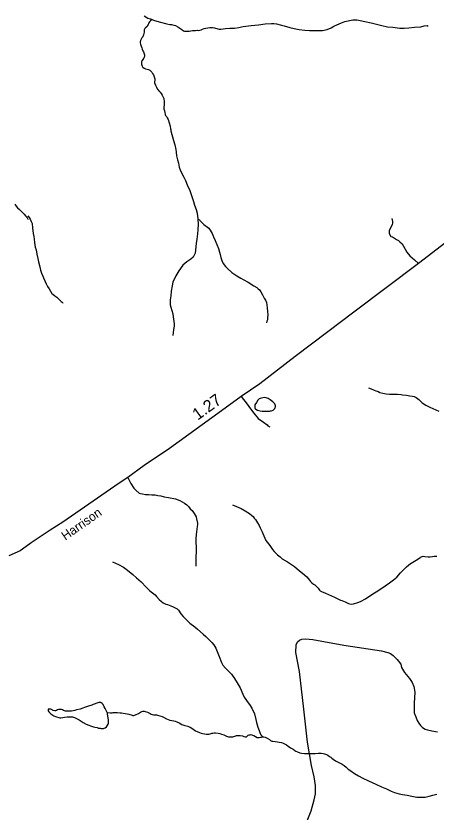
# Model space of a CAD drawing. Extents: x 2220236 to 2384410, y 720751 to 894131.
# Drawn here: x 2295173 to 2299603, y 871751 to 880140 of the extents above; entities that cross this region are included whole.
import ezdxf

# ---------------------------------------------------------------- set-up
doc = ezdxf.new("R2010")
doc.units = 0
for name, color, linetype in [('Exist Hydrographic Creek Single Shore', 7, 'Continuous'), ('Exist Hydrographic Misc Water Feature', 7, 'Continuous'), ('Exist Hydrographic Pond Under 1500 Sq Ft', 7, 'Continuous'), ('Exist Road Non-System Type 51', 7, 'Continuous'), ('Exist Road Secondary Mileage Hundredths English Label', 7, 'Continuous'), ('Exist Road Secondary Type 51 Attributed', 7, 'Continuous'), ('Exist Road Secondary Type 51 Label', 7, 'Continuous')]:
    doc.layers.add(name, color=color, linetype=linetype)

msp = doc.modelspace()

# ---------------------------------------------------------------- linework, layer by layer
at = {"layer": 'Exist Hydrographic Creek Single Shore'}
for points in [[(2296192.8, 874388.2), (2296252.8, 874360.3), (2296306.2, 874329.6), (2296348.9, 874300.2), (2296406.8, 874254.1), (2296444.8, 874220.5), (2296492.7, 874178), (2296546.9, 874120.4), (2296584.9, 874082.6), (2296640.8, 874040.6), (2296656.8, 874020.7), (2296682.9, 873990.6), (2296708.8, 873967.8), (2296726.9, 873956.3), (2296752.9, 873942.6), (2296770.7, 873936.7), (2296804.9, 873922.5), (2296829.6, 873912.1), (2296850.8, 873902.4), (2296871.6, 873892.4), (2296881.7, 873883.9), (2296887, 873878.3), (2296910.9, 873840.8), (2296937, 873810.7), (2296968.9, 873778.4), (2297006.9, 873740.5), (2297058.9, 873700.9), (2297086.9, 873678.2), (2297146.8, 873626.4), (2297174.9, 873600.6), (2297206.9, 873570.7), (2297238.9, 873538.4), (2297260.9, 873512.1), (2297281, 873476.1), (2297303, 873424.3), (2297314.8, 873388.8), (2297338.9, 873328.2), (2297352.9, 873300.1), (2297381, 873266.9), (2297407.1, 873242.3), (2297444.9, 873202.1), (2297476.9, 873158.4), (2297505, 873112.7), (2297539, 873060.7), (2297567, 872992.2), (2297581, 872962.4), (2297597, 872938.4), (2297612.9, 872916), (2297634.9, 872882.5), (2297659.1, 872844.1), (2297686.9, 872784.6), (2297703, 872724.5), (2297708.3, 872694.3), (2297715.1, 872669.9), (2297723.6, 872646.5), (2297737.3, 872611), (2297745.6, 872588.4), (2297756.6, 872565), (2297766.3, 872553.2), (2297778.1, 872542.1)], [(2297778.1, 872542.1), (2297787.7, 872541.7), (2297800.9, 872538.2), (2297822.5, 872528.3), (2297845.1, 872514.6), (2297858.9, 872504.4), (2297871.8, 872498.3), (2297881, 872496.3), (2297907, 872492.5), (2297931.1, 872490.1), (2297948, 872487.6), (2297971.8, 872482.8), (2297989.1, 872476.1), (2298005, 872468.5), (2298025, 872458.8), (2298045, 872446.4), (2298069.1, 872428.6), (2298095, 872412.4), (2298114.1, 872399.2), (2298125, 872392.2), (2298143.2, 872384), (2298165.2, 872374.3), (2298185.1, 872370.1), (2298215.8, 872368.9), (2298273.1, 872366.3), (2298327.1, 872368.5), (2298359.2, 872370.6), (2298371.9, 872371.9), (2298393, 872371.2), (2298411.1, 872368.7), (2298425.1, 872364.3), (2298447.2, 872356.2), (2298463.1, 872348.7), (2298480.6, 872337.2), (2298493.2, 872328.5), (2298505.2, 872318.4), (2298519.1, 872306.7), (2298541.1, 872292), (2298585.2, 872270), (2298611.2, 872256.3), (2298633.3, 872240), (2298655.1, 872224.5), (2298677.1, 872204), (2298703.2, 872184.6), (2298741.3, 872158.2), (2298785.1, 872132.2), (2298829.3, 872108.6), (2298891.3, 872080.7), (2298969.2, 872044.5), (2299029.2, 872016.5), (2299081.3, 871994.1), (2299129.2, 871972.2), (2299163.2, 871958), (2299213.2, 871944.5), (2299249.4, 871936.1), (2299299.3, 871928.4), (2299347.3, 871918.2), (2299401.4, 871908), (2299423.2, 871906.5), (2299453.5, 871906.1), (2299488.2, 871907.5), (2299531.4, 871918.3), (2299569.4, 871928.1), (2299610.7, 871940.4)]]:
    msp.add_lwpolyline(points, dxfattribs=at)
at = {"layer": 'Exist Hydrographic Misc Water Feature'}
for points in [[(2296608.7, 880100.6), (2296590.9, 880086.6), (2296581.5, 880077.2), (2296573.6, 880065.5), (2296569.7, 880058), (2296565.7, 880048), (2296561.7, 880038), (2296555.7, 880027.8), (2296551.7, 880023.6), (2296539.7, 880013.3), (2296531.8, 880005.6), (2296527.8, 879999.6), (2296524.9, 879992.1), (2296523.7, 879983.8), (2296523.9, 879969.8), (2296521.7, 879953.4), (2296519.7, 879939.5), (2296515.7, 879928.5), (2296509.7, 879919.2), (2296500, 879907.4), (2296492.5, 879894.7), (2296485.7, 879879.6), (2296481.8, 879864.1), (2296481.7, 879855.9), (2296485.7, 879841.2), (2296493.6, 879819.3), (2296499.7, 879803.2), (2296505.7, 879787.8), (2296511.7, 879773.3), (2296517.7, 879759.7), (2296523.8, 879741.8), (2296527.7, 879729.7), (2296528.1, 879724.7), (2296528.1, 879719.9), (2296527, 879711.7), (2296526, 879706.6), (2296522.5, 879695.9), (2296519.7, 879691.6), (2296511.7, 879681.4), (2296503.7, 879671.3), (2296501.5, 879667), (2296500.4, 879664.6), (2296497.7, 879655.4), (2296496.7, 879650.4), (2296496.3, 879645.6), (2296497.7, 879631.6), (2296500.2, 879619.3), (2296503.8, 879609.7), (2296506.3, 879604), (2296509.6, 879599.3), (2296523.7, 879589.3), (2296539.8, 879581.7), (2296557.8, 879577.5), (2296569.7, 879573.8), (2296585, 879567), (2296595.7, 879559.2), (2296605.8, 879547.4), (2296613.8, 879533.8), (2296621.8, 879519.3), (2296631.7, 879497.7), (2296637.8, 879475.7), (2296638.1, 879463.3), (2296635.7, 879443.6), (2296635.6, 879436.2), (2296643.7, 879409.5), (2296653.7, 879389.3), (2296661.8, 879371.7), (2296679.7, 879351), (2296693.8, 879337.8), (2296703.8, 879323.4), (2296715.8, 879305.8), (2296721.8, 879291.3), (2296731.9, 879269.5), (2296733.8, 879265.6), (2296737.7, 879239.3), (2296737.7, 879209.1), (2296733.8, 879169.5), (2296733.9, 879161.3), (2296737.8, 879139.3), (2296741.9, 879123), (2296746.7, 879101.8), (2296751.8, 879091.4), (2296759.9, 879079.6), (2296767.8, 879067.5), (2296778.2, 879046.5), (2296789.8, 879011.8), (2296797.8, 878977.7), (2296803.8, 878949.1), (2296805.9, 878937.8), (2296807.8, 878929.7)], [(2296525.7, 880139.8), (2296563.8, 880117.5), (2296587.8, 880109.5), (2296608.7, 880100.6)], [(2296608.7, 880100.6), (2296623.8, 880093.8), (2296681.8, 880075.8), (2296763.7, 880057.7), (2296794.8, 880050.8), (2296811.9, 880049.9), (2296839.6, 880043.6), (2296855.8, 880037.7), (2296879.9, 880025.5), (2296899.9, 880011.7), (2296921.8, 879995.4), (2296939.9, 879983.7), (2296951, 879979.2), (2296961.9, 879978), (2296981.9, 879978), (2296997.9, 879979.5), (2297016, 879981.8), (2297036.4, 879985.3), (2297049.8, 879985.8), (2297066, 879987.3), (2297083.9, 879988), (2297095, 879986.9), (2297111.5, 879988.3), (2297126.4, 879992.2), (2297141.9, 879999.4), (2297158, 880005.9), (2297176, 880011.4), (2297198, 880015.7), (2297218, 880017.3), (2297244.4, 880017.6), (2297266, 880013.5), (2297303.2, 880003.6), (2297317.3, 880001.6), (2297335.1, 880001.5), (2297382.1, 880007.6), (2297428, 880009.5), (2297475.9, 880011.5), (2297524.1, 880017.5), (2297552.1, 880023.6), (2297570.3, 880027.6)], [(2297570.3, 880027.6), (2297652, 880039.9), (2297732.2, 880047.4), (2297800, 880056), (2297866.1, 880059.5), (2297894.1, 880059.9), (2297920.1, 880055.9), (2297974.2, 880043.3), (2298002.2, 880033.9), (2298060.3, 880017.3), (2298108.2, 880005.4), (2298158.2, 879997.7), (2298220.3, 879989.4), (2298270.2, 879987.4), (2298314.2, 879987.7), (2298354.3, 879985.9), (2298404.4, 879985.5), (2298454.3, 879997.4), (2298496.4, 880015.5), (2298524.3, 880031.5), (2298558.4, 880045.9), (2298606.3, 880066.1), (2298642.4, 880079.7), (2298724.5, 880097.9), (2298768.4, 880099.7), (2298802.4, 880092.1), (2298850.4, 880081.7), (2298918.4, 880067.3), (2298976.5, 880051.6), (2299030.6, 880039.8), (2299090.6, 880025.9), (2299146.7, 880020), (2299220.5, 880010), (2299266.5, 880009.3), (2299314.5, 880015.5), (2299374.6, 880019.5), (2299442.5, 880025.7), (2299476.7, 880036.1), (2299508.6, 880039.8), (2299518.7, 880032.1)], [(2296807.8, 878929.7), (2296833.8, 878827.3), (2296849.7, 878781.1), (2296859.8, 878731.5), (2296861.8, 878705.4), (2296865.7, 878663.7), (2296875.8, 878623.1), (2296885.9, 878587.3), (2296895.7, 878547.5), (2296905.7, 878519.3), (2296923.7, 878479), (2296943.9, 878441.2), (2296961.8, 878405), (2296979.8, 878361.5), (2297005.9, 878300.9), (2297027.9, 878237), (2297045.9, 878182.9), (2297055.8, 878147.1), (2297071.9, 878101), (2297083.7, 878061.4), (2297091.9, 878003.3), (2297091.9, 877997.7)], [(2295160.4, 878156.4), (2295176.4, 878136.4), (2295190.8, 878119.1), (2295209.1, 878100.6), (2295237.4, 878071.2), (2295259.2, 878049.4), (2295275.3, 878033.7), (2295285.6, 878023.6), (2295291.9, 878011), (2295297.5, 877999.4), (2295299.4, 877996.1)], [(2295299.6, 878031.7), (2295311.2, 878017.3), (2295323.4, 877999), (2295333.2, 877973.2), (2295343.3, 877951.4), (2295349.3, 877904.9), (2295351.4, 877877.1), (2295353.2, 877846.8), (2295363.3, 877815.2), (2295365.3, 877787.3), (2295369.3, 877753), (2295371.3, 877729.3), (2295377.3, 877703.3), (2295385.2, 877676.6), (2295393.3, 877630.9), (2295403.2, 877584.5), (2295411.3, 877548.9), (2295425.4, 877496.8), (2295433.3, 877461.1), (2295443.2, 877428.7), (2295455.2, 877398.8), (2295463.3, 877378.7), (2295477.3, 877348.9), (2295493.4, 877316.7), (2295507.3, 877286.9), (2295523.2, 877262.9), (2295537.2, 877238.9), (2295551.4, 877216.5), (2295563.4, 877207.1), (2295583.4, 877190.8), (2295603.3, 877175.2), (2295621.4, 877157.1), (2295637.4, 877143), (2295651.3, 877131.1), (2295661.5, 877122.5), (2295667.3, 877117), (2295669.3, 877117.1)], [(2297091.9, 877997.7), (2297093.9, 877945.2), (2297091.8, 877885.3), (2297087.9, 877843.3), (2297081.9, 877788.8), (2297074.1, 877740.9), (2297069.8, 877708.7), (2297065.7, 877670.9), (2297061.8, 877641.2), (2297053.9, 877618.6), (2297040.3, 877599.3), (2297015.8, 877576.8), (2296976.1, 877549), (2296933.8, 877512.9), (2296889.7, 877455.2), (2296859.5, 877400.6), (2296828.7, 877333.7), (2296819.8, 877297.3), (2296809.7, 877241.1), (2296805.7, 877190.9), (2296799.7, 877147), (2296799.8, 877126.6), (2296799.7, 877119.2), (2296799.8, 877097), (2296805.6, 877071), (2296815.6, 877037), (2296825.8, 876998.8), (2296831.6, 876968.7), (2296837.7, 876918.9), (2296841.7, 876894.4), (2296839.7, 876868.9), (2296833.7, 876835.1), (2296829.7, 876800.5), (2296825.8, 876774.7), (2296825.8, 876770.7)], [(2297091.9, 877997.7), (2297103.9, 877993.2), (2297107.8, 877991), (2297113.8, 877983), (2297121.8, 877973.6), (2297131.8, 877963.2), (2297143.9, 877951.4), (2297155.8, 877942.9), (2297193.6, 877914.9), (2297205.5, 877902.2), (2297221.4, 877881.6), (2297241.8, 877847), (2297257.9, 877810.9), (2297273.8, 877772.9), (2297291.8, 877729.4), (2297307.9, 877689.1), (2297319.9, 877650.9), (2297325.9, 877625), (2297334.2, 877593.3), (2297343.9, 877563.3), (2297357.8, 877531.1), (2297381.3, 877499.2), (2297405.9, 877474.8), (2297451.1, 877436.4), (2297502, 877400.7), (2297546, 877376.3), (2297570, 877363.3), (2297622, 877332.6), (2297681.3, 877296.4), (2297711.9, 877277.3), (2297728.7, 877264.7), (2297742.8, 877252.3), (2297756, 877233.1), (2297774.1, 877201), (2297792, 877164.9), (2297804.1, 877143.2), (2297814.1, 877119), (2297820, 877091.2), (2297822.1, 877065.1), (2297826.1, 877026.6), (2297828.1, 876990.7), (2297826.1, 876958.6), (2297824.1, 876938.9), (2297820.1, 876923.2), (2297814, 876907.3)], [(2298889.5, 876221.1), (2298919.6, 876210.7), (2298949.5, 876197.4), (2298967.6, 876190.7), (2298981.6, 876184.7), (2298991.6, 876180.9), (2299011.6, 876172.7), (2299041.7, 876164.9), (2299077.5, 876159), (2299113.5, 876154.7), (2299149.6, 876153), (2299173.6, 876153.1), (2299197.6, 876153.3), (2299235.7, 876150.7), (2299249.7, 876147.3), (2299290.3, 876142.3), (2299327.7, 876137.3), (2299355.7, 876132.8), (2299373.7, 876129.3), (2299379.8, 876127.2), (2299393.7, 876118.7), (2299407.5, 876109.3), (2299421.4, 876096.9), (2299455.7, 876061.3), (2299493.6, 876039), (2299535.8, 876016.9), (2299599.7, 875989.3), (2299631.8, 875973.5)], [(2297457.7, 874988.9), (2297497.9, 874969.4), (2297548, 874947.6), (2297590, 874923.9), (2297636.2, 874895.4), (2297660.4, 874875.8), (2297674.5, 874863.4), (2297686.5, 874848.2), (2297698.5, 874833.9), (2297720.6, 874797.8), (2297737, 874769.9), (2297749, 874745.8), (2297759.1, 874724), (2297769.3, 874704), (2297777.2, 874686.1), (2297787.4, 874661.9), (2297809.7, 874612), (2297849.9, 874557.8), (2297880, 874516.4), (2297896.2, 874496.5), (2297916.3, 874474.5), (2297932.3, 874460.4), (2297958.4, 874438.4), (2297980.6, 874420.5), (2298036.7, 874389), (2298109.1, 874337.2), (2298137.2, 874315.3), (2298159.2, 874295.6), (2298179.3, 874279.2), (2298195.3, 874267.7), (2298239.6, 874227.7), (2298253.7, 874211.8), (2298267.8, 874193.4), (2298279.8, 874180.1), (2298291.9, 874167.4), (2298312.1, 874153.4), (2298326.1, 874144.2), (2298340, 874129.9), (2298358.3, 874110.3), (2298372.3, 874090.3), (2298382.4, 874081.7), (2298396.5, 874076.4), (2298438.6, 874058.6), (2298530.8, 874014.7), (2298568.8, 873996.5), (2298597, 873983), (2298609, 873978.5), (2298642.9, 873965.9), (2298679.2, 873949.4), (2298695.2, 873943.4), (2298713.1, 873941), (2298733.2, 873945), (2298777.3, 873957.6), (2298807.3, 873967.8), (2298860.7, 873997), (2298927.1, 874042.4), (2299000.8, 874089), (2299066.7, 874135.1), (2299112.6, 874167.4), (2299154.6, 874197), (2299188.5, 874225.6), (2299228.3, 874269.8), (2299290.1, 874333.8), (2299334.1, 874368.4), (2299339.9, 874372), (2299411.7, 874416.8), (2299433.7, 874432.5), (2299439.7, 874436.8), (2299447.8, 874440.5), (2299455.8, 874444.8), (2299465.7, 874446.8), (2299485.8, 874445.2), (2299519.8, 874439.2), (2299541.8, 874440.9), (2299565.9, 874443.5), (2299583.7, 874447.7), (2299599.9, 874447.5), (2299611.9, 874447.2)], [(2296136.6, 872798.1), (2296170.6, 872797.9), (2296186.7, 872796.1), (2296196.6, 872798.1), (2296208.6, 872798.6), (2296220.7, 872799.9), (2296240.5, 872799.9), (2296272.6, 872797.8), (2296286.7, 872796), (2296324, 872789.4), (2296346.5, 872786.3), (2296362.7, 872781.9), (2296372.7, 872778.3), (2296386.7, 872773.9), (2296398.6, 872770.2), (2296405.5, 872768.9), (2296416.7, 872768.5), (2296422.6, 872770.4), (2296434.7, 872774.3), (2296466.7, 872787.8), (2296487.8, 872801.9), (2296500.6, 872810.6), (2296512.7, 872814.3), (2296524.7, 872812.4), (2296536.6, 872810.5), (2296560.8, 872802.5), (2296572.6, 872796.3), (2296586.8, 872787.9), (2296597.8, 872782.6), (2296610.8, 872778.1), (2296628.7, 872776.4), (2296640.7, 872776.1), (2296656.7, 872774.4), (2296664.8, 872772.1), (2296690.7, 872765.8), (2296714.7, 872756.2), (2296728.8, 872750.1), (2296760.6, 872734.2), (2296776.8, 872725.9), (2296795.1, 872719.2), (2296816.8, 872716.1), (2296837.3, 872712.8), (2296851.7, 872709.4), (2296868.8, 872702.7), (2296892.7, 872690.4), (2296920.8, 872674.4), (2296952.8, 872664.3), (2296986.8, 872654.1), (2296999.6, 872648.8), (2297011.8, 872643.7), (2297026.8, 872634.3), (2297066.7, 872608.1), (2297085.5, 872599.1), (2297108.9, 872590.2), (2297127.8, 872583.6), (2297140.9, 872580), (2297162.8, 872574.3), (2297183.9, 872570.3), (2297195.1, 872570), (2297206.9, 872570.5), (2297220.9, 872575.8), (2297231.6, 872578.9), (2297239.7, 872580.8), (2297248.8, 872582.8), (2297262.6, 872584.9), (2297278.5, 872585.6), (2297304.9, 872582.7), (2297323.5, 872577.6), (2297340.9, 872572.6), (2297364.8, 872564.5), (2297378.9, 872558.5), (2297394.8, 872550.2), (2297414.9, 872544.4), (2297431, 872542.6), (2297451, 872542.7), (2297461.3, 872544.7), (2297490.9, 872554.1), (2297500.2, 872556.1), (2297512.4, 872556.6), (2297538.9, 872556.1), (2297562.6, 872553), (2297575, 872548.5), (2297588.8, 872542.5), (2297592.9, 872541.9), (2297598.1, 872542.1), (2297603.2, 872543.1), (2297608.9, 872546.7), (2297622.9, 872560.3), (2297631, 872564), (2297641.1, 872566.1), (2297652.9, 872566.5), (2297659.3, 872566), (2297669.1, 872562.2), (2297680.9, 872556.3), (2297698.9, 872546.2), (2297715.9, 872537.9), (2297722.9, 872536.6)], [(2297722.9, 872536.6), (2297736.9, 872536.4), (2297751.3, 872538.6), (2297761, 872539.8), (2297774.9, 872541.9), (2297778.1, 872542.1)]]:
    msp.add_lwpolyline(points, dxfattribs=at)
at = {"layer": 'Exist Hydrographic Pond Under 1500 Sq Ft'}
for points in [[(2297797.2, 875973.6), (2297825.9, 875973.2), (2297836.8, 875974.5), (2297845.8, 875975.6), (2297857.9, 875977.7), (2297867.8, 875979.7), (2297883.9, 875987), (2297891.8, 875993.9), (2297901.8, 876004.1), (2297907.8, 876014.2), (2297909.3, 876021.7), (2297909.7, 876031.5), (2297901.7, 876051.8), (2297881.3, 876073.9), (2297855.2, 876095.9), (2297833.3, 876108), (2297813.2, 876115.4), (2297791.1, 876117.8), (2297763.3, 876113.3), (2297748.8, 876109.5), (2297739.2, 876104.9), (2297723.2, 876089.5), (2297709.4, 876066.9), (2297693.8, 876042.4), (2297690.9, 876029.9), (2297691.6, 876011.1), (2297694.7, 876000.6), (2297701.7, 875995.1), (2297721.7, 875986.9), (2297747.8, 875979), (2297767.7, 875975.6), (2297797.2, 875973.6)], [(2296136.6, 872798.1), (2296114.5, 872842.4), (2296104.6, 872860), (2296092.5, 872882.5), (2296080.6, 872894.2), (2296072.5, 872900.5), (2296066.6, 872904.4), (2296060.5, 872906.6), (2296046.6, 872904.4), (2296036.7, 872902.2), (2295986.6, 872883.8), (2295972.6, 872878.4), (2295938.5, 872866.4), (2295894.5, 872852.2), (2295878.5, 872846.5), (2295850.5, 872836.4), (2295812.7, 872826.6), (2295794.5, 872821.9), (2295776.6, 872817.7), (2295760.3, 872815.5), (2295742.6, 872813.9), (2295728.4, 872812.5), (2295713.6, 872812.7), (2295696.5, 872814.4), (2295686.4, 872816.6), (2295674.4, 872821.7), (2295664.4, 872826.3), (2295654.5, 872830.1), (2295641, 872832), (2295624.4, 872830.5), (2295610.4, 872826.5), (2295600.6, 872822.1), (2295591.8, 872816.7), (2295588.4, 872815.8), (2295584.4, 872816.4), (2295566.7, 872822.3), (2295559, 872825.2), (2295554.5, 872828.4), (2295546.9, 872832.1), (2295540.2, 872834.4), (2295526.4, 872836.3), (2295520.4, 872836), (2295518.4, 872835.9), (2295516.4, 872835.9), (2295512.4, 872834.1), (2295511.3, 872826.7), (2295512.3, 872817.7), (2295518.5, 872807.1), (2295530.9, 872794.6), (2295540.4, 872786), (2295573.9, 872766), (2295590.4, 872758.5), (2295600.4, 872753.9), (2295626.5, 872745.9), (2295636.6, 872744), (2295646.4, 872744.4), (2295666.4, 872748.4), (2295686.1, 872751), (2295713.8, 872753.7), (2295732.4, 872754.5), (2295754.4, 872754.6), (2295768.4, 872753.6), (2295790.5, 872747.9), (2295812.5, 872738), (2295838.6, 872721.8), (2295880.5, 872694.1), (2295914.5, 872676.5), (2295942.5, 872666.3), (2295958.5, 872660.3), (2295990.6, 872650.2), (2296006.6, 872645.9), (2296027.8, 872640.1), (2296044.6, 872636), (2296061.3, 872633.3), (2296072.5, 872632.2), (2296086.6, 872632), (2296094.6, 872632.3), (2296104.6, 872635.9), (2296112.9, 872639.6), (2296129, 872650.1), (2296136.5, 872657.8), (2296146.6, 872676.2), (2296148.6, 872686.1), (2296148.6, 872704.3), (2296148.6, 872719.7), (2296146.7, 872741.9), (2296142.6, 872762.3), (2296138.5, 872785.1), (2296138, 872791.5), (2296136.6, 872798.1)]]:
    msp.add_lwpolyline(points, dxfattribs=at)
at = {"layer": 'Exist Road Non-System Type 51'}
for points in [[(2299135.9, 878005.1), (2299144.2, 877973.1), (2299142.3, 877957.2), (2299138.5, 877941), (2299109.3, 877874.8), (2299107.5, 877864.7), (2299107.5, 877854.7), (2299109.6, 877846.8), (2299125.8, 877817), (2299144, 877812.2), (2299184.4, 877784.7), (2299207.4, 877772.1), (2299221.4, 877760.2), (2299243.9, 877738.1), (2299260.1, 877714.2), (2299295.5, 877650.9), (2299328.1, 877613.2), (2299376.1, 877570.7), (2299416.1, 877530.6)], [(2297547.1, 876130.6), (2297611.8, 876047.4), (2297645.7, 875998), (2297682.7, 875954.9), (2297725.8, 875896.3), (2297782.6, 875858.6), (2297822.2, 875831.9), (2297830.5, 875821.7), (2297849.1, 875809.9)], [(2296351.4, 875276.4), (2296385, 875212.6), (2296417.6, 875164.9), (2296435.7, 875143.2), (2296472, 875111.6), (2296488, 875105.7), (2296508.1, 875103.9), (2296538.2, 875098.2), (2296570.2, 875098.5), (2296606.2, 875093), (2296642.2, 875093.3), (2296668.2, 875087.6), (2296700.2, 875083.9), (2296736.3, 875072.4), (2296782.4, 875064.9), (2296854.7, 875049.7), (2296902.8, 875032.2), (2296949, 875004.7), (2296973.3, 874986.8), (2296991.3, 874971.2), (2297011.7, 874947.4), (2297031.7, 874927.6), (2297052.2, 874897.8), (2297072.5, 874860.1), (2297078.7, 874842.2), (2297087.2, 874796.2), (2297087.3, 874782.2), (2297083.7, 874758.3), (2297081.9, 874730.3), (2297072.6, 874674.3), (2297069.1, 874628.1), (2297071.4, 874596.2), (2297072, 874542.2), (2297069.5, 874392.2), (2297070.1, 874340.2)], [(2298242.4, 871659.5), (2298285.6, 871763.7), (2298318.6, 871880.6), (2298331.3, 871944.2), (2298331.3, 872030.6), (2298318.6, 872122.1), (2298290.7, 872241.5), (2298247.5, 872485.5), (2298209.4, 872833.7), (2298163.7, 873230.2), (2298123, 873433.5), (2298128.1, 873512.3), (2298140.8, 873542.8), (2298163.7, 873563.1), (2298186.5, 873573.3), (2298224.6, 873575.8), (2298303.4, 873568.2), (2298631, 873509.7), (2299027.2, 873451.3), (2299095.8, 873430.9), (2299121.2, 873420.8), (2299149.1, 873400.4), (2299192.3, 873357.2), (2299230.4, 873308.9), (2299238, 873273.4), (2299268.5, 873222.5), (2299321.8, 873156.5), (2299352.3, 873115.8), (2299370.1, 873075.1), (2299380.3, 873014.1), (2299372.6, 872899.8), (2299372.6, 872795.6), (2299390.4, 872754.9), (2299403.1, 872716.8), (2299420.9, 872688.8), (2299438.7, 872663.4), (2299461.5, 872643.1), (2299486.9, 872622.7), (2299512.3, 872617.7), (2299558.1, 872604.9), (2299616.5, 872597.3)]]:
    msp.add_lwpolyline(points, dxfattribs=at)
at = {"layer": 'Exist Road Secondary Type 51 Attributed'}
msp.add_lwpolyline([(2299887.6, 877891.4), (2299416.1, 877530.6), (2298735.1, 877018.7), (2298460.8, 876812.1), (2298115.7, 876550), (2297744.3, 876263.2), (2297547.1, 876130.6), (2297342.2, 875979.5), (2296792.1, 875581.7), (2296524, 875402.9), (2296351.4, 875276.4), (2296262, 875214.8), (2295667.3, 874804.7), (2295534.8, 874721.4), (2295332.5, 874585.9), (2295281.2, 874548.4), (2295216.1, 874504.9), (2295099.6, 874451.6)], dxfattribs=at)

# ---------------------------------------------------------------- texts
at = {"layer": 'Exist Road Secondary Mileage Hundredths English Label'}
msp.add_text('1.27', height=125, rotation=35.87254, dxfattribs=at).set_placement((2297089.9, 875874.2))
at = {"layer": 'Exist Road Secondary Type 51 Label'}
msp.add_text('Harrison', height=95, rotation=35.07216, dxfattribs=at).set_placement((2295694.3, 874609.6))

doc.saveas('drawing.dxf')
